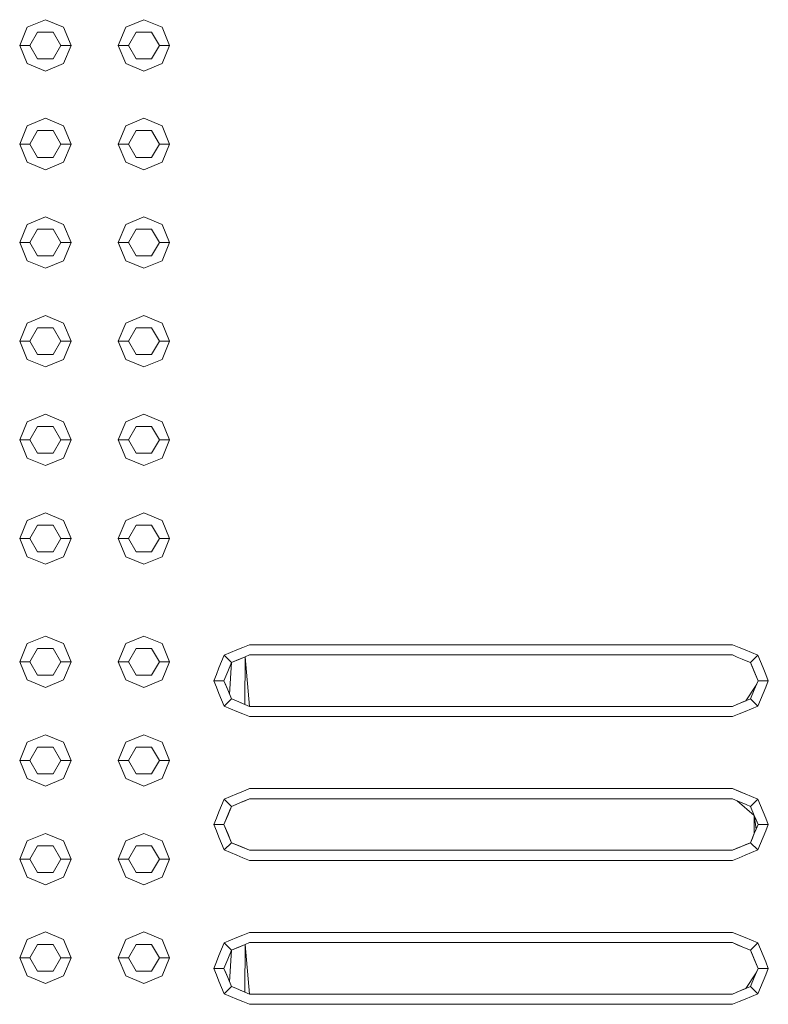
# Model space of a CAD drawing. Header units: millimetres. Extents: x 321 to 585, y -277 to 9.
# Tile 795 of 1056: x 344.757 to 345.486, y -18.806 to -17.848. Entities that reach past the tile are written whole.
import ezdxf

# ---------------------------------------------------------------- set-up
doc = ezdxf.new("R2010")
doc.units = ezdxf.units.MM
doc.header["$MEASUREMENT"] = 0
doc.layers.add('IFC-Elemento construtivo genérico-Contorno', color=253, linetype='Continuous', lineweight=5)

msp = doc.modelspace()

# ---------------------------------------------------------------- linework, layer by layer
at = {"layer": 'IFC-Elemento construtivo genérico-Contorno', "lineweight": 5}
for p, q in [((344.76407, -17.85509), (344.78175, -17.84777)), ((344.76407, -17.85509), (344.78175, -17.84777)), ((344.78175, -17.84777), (344.79943, -17.85509)), ((344.78175, -17.84777), (344.79943, -17.85509)), ((344.86007, -17.85509), (344.87775, -17.84777)), ((344.86007, -17.85509), (344.87775, -17.84777)), ((344.87775, -17.84777), (344.89543, -17.85509)), ((344.87775, -17.84777), (344.89543, -17.85509)), ((344.75675, -17.87277), (344.76407, -17.85509)), ((344.75675, -17.87277), (344.76407, -17.85509)), ((344.76675, -17.87277), (344.77425, -17.85978)), ((344.76675, -17.87277), (344.77425, -17.85978)), ((344.77425, -17.85978), (344.78925, -17.85978)), ((344.77425, -17.85978), (344.78925, -17.85978)), ((344.78925, -17.85978), (344.79675, -17.87277)), ((344.78925, -17.85978), (344.79675, -17.87277)), ((344.79943, -17.85509), (344.80675, -17.87277)), ((344.79943, -17.85509), (344.80675, -17.87277)), ((344.85275, -17.87277), (344.86007, -17.85509)), ((344.85275, -17.87277), (344.86007, -17.85509)), ((344.86275, -17.87277), (344.87025, -17.85978)), ((344.86275, -17.87277), (344.87025, -17.85978)), ((344.87025, -17.85978), (344.88525, -17.85978)), ((344.87025, -17.85978), (344.88525, -17.85978)), ((344.88525, -17.85978), (344.89275, -17.87277)), ((344.88525, -17.85978), (344.89275, -17.87277)), ((344.89543, -17.85509), (344.90275, -17.87277)), ((344.89543, -17.85509), (344.90275, -17.87277)), ((344.75675, -17.87277), (344.76675, -17.87277)), ((344.75675, -17.87277), (344.76407, -17.89044)), ((344.75675, -17.87277), (344.76675, -17.87277)), ((344.75675, -17.87277), (344.76407, -17.89044)), ((344.76675, -17.87277), (344.77425, -17.88575)), ((344.76675, -17.87277), (344.77425, -17.88575)), ((344.78925, -17.88575), (344.79675, -17.87277)), ((344.78925, -17.88575), (344.79675, -17.87277)), ((344.79675, -17.87277), (344.80675, -17.87277)), ((344.79675, -17.87277), (344.80675, -17.87277)), ((344.79943, -17.89044), (344.80675, -17.87277)), ((344.79943, -17.89044), (344.80675, -17.87277)), ((344.85275, -17.87277), (344.86275, -17.87277)), ((344.85275, -17.87277), (344.86007, -17.89044)), ((344.85275, -17.87277), (344.86275, -17.87277)), ((344.85275, -17.87277), (344.86007, -17.89044)), ((344.86275, -17.87277), (344.87025, -17.88575)), ((344.86275, -17.87277), (344.87025, -17.88575)), ((344.88525, -17.88575), (344.89275, -17.87277)), ((344.88525, -17.88575), (344.89275, -17.87277)), ((344.89275, -17.87277), (344.90275, -17.87277)), ((344.89275, -17.87277), (344.90275, -17.87277)), ((344.89543, -17.89044), (344.90275, -17.87277)), ((344.89543, -17.89044), (344.90275, -17.87277)), ((344.76407, -17.89044), (344.78175, -17.89777)), ((344.76407, -17.89044), (344.78175, -17.89777)), ((344.77425, -17.88575), (344.78925, -17.88575)), ((344.77425, -17.88575), (344.78925, -17.88575)), ((344.78175, -17.89777), (344.79943, -17.89044)), ((344.78175, -17.89777), (344.79943, -17.89044)), ((344.86007, -17.89044), (344.87775, -17.89777)), ((344.86007, -17.89044), (344.87775, -17.89777)), ((344.87025, -17.88575), (344.88525, -17.88575)), ((344.87025, -17.88575), (344.88525, -17.88575)), ((344.87775, -17.89777), (344.89543, -17.89044)), ((344.87775, -17.89777), (344.89543, -17.89044)), ((344.76407, -17.95109), (344.78175, -17.94377)), ((344.76407, -17.95109), (344.78175, -17.94377)), ((344.78175, -17.94377), (344.79943, -17.95109)), ((344.78175, -17.94377), (344.79943, -17.95109)), ((344.86007, -17.95109), (344.87775, -17.94377)), ((344.86007, -17.95109), (344.87775, -17.94377)), ((344.87775, -17.94377), (344.89543, -17.95109)), ((344.87775, -17.94377), (344.89543, -17.95109)), ((344.75675, -17.96877), (344.76407, -17.95109)), ((344.75675, -17.96877), (344.76407, -17.95109)), ((344.76675, -17.96877), (344.77425, -17.95577)), ((344.76675, -17.96877), (344.77425, -17.95577)), ((344.77425, -17.95577), (344.78925, -17.95577)), ((344.77425, -17.95577), (344.78925, -17.95577)), ((344.78925, -17.95577), (344.79675, -17.96877)), ((344.78925, -17.95577), (344.79675, -17.96877)), ((344.79943, -17.95109), (344.80675, -17.96877)), ((344.79943, -17.95109), (344.80675, -17.96877)), ((344.85275, -17.96877), (344.86007, -17.95109)), ((344.85275, -17.96877), (344.86007, -17.95109)), ((344.86275, -17.96877), (344.87025, -17.95577)), ((344.86275, -17.96877), (344.87025, -17.95577)), ((344.87025, -17.95577), (344.88525, -17.95577)), ((344.87025, -17.95577), (344.88525, -17.95577)), ((344.88525, -17.95577), (344.89275, -17.96877)), ((344.88525, -17.95577), (344.89275, -17.96877)), ((344.89543, -17.95109), (344.90275, -17.96877)), ((344.89543, -17.95109), (344.90275, -17.96877)), ((344.75675, -17.96877), (344.76675, -17.96877)), ((344.75675, -17.96877), (344.76407, -17.98645)), ((344.75675, -17.96877), (344.76675, -17.96877)), ((344.75675, -17.96877), (344.76407, -17.98645)), ((344.76675, -17.96877), (344.77425, -17.98176)), ((344.76675, -17.96877), (344.77425, -17.98176)), ((344.78925, -17.98176), (344.79675, -17.96877)), ((344.78925, -17.98176), (344.79675, -17.96877)), ((344.79675, -17.96877), (344.80675, -17.96877)), ((344.79675, -17.96877), (344.80675, -17.96877)), ((344.79943, -17.98645), (344.80675, -17.96877)), ((344.79943, -17.98645), (344.80675, -17.96877)), ((344.85275, -17.96877), (344.86275, -17.96877)), ((344.85275, -17.96877), (344.86007, -17.98645)), ((344.85275, -17.96877), (344.86275, -17.96877)), ((344.85275, -17.96877), (344.86007, -17.98645)), ((344.86275, -17.96877), (344.87025, -17.98176)), ((344.86275, -17.96877), (344.87025, -17.98176)), ((344.88525, -17.98176), (344.89275, -17.96877)), ((344.88525, -17.98176), (344.89275, -17.96877)), ((344.89275, -17.96877), (344.90275, -17.96877)), ((344.89275, -17.96877), (344.90275, -17.96877)), ((344.89543, -17.98645), (344.90275, -17.96877)), ((344.89543, -17.98645), (344.90275, -17.96877)), ((344.76407, -17.98645), (344.78175, -17.99377)), ((344.76407, -17.98645), (344.78175, -17.99377)), ((344.77425, -17.98176), (344.78925, -17.98176)), ((344.77425, -17.98176), (344.78925, -17.98176)), ((344.78175, -17.99377), (344.79943, -17.98645)), ((344.78175, -17.99377), (344.79943, -17.98645)), ((344.86007, -17.98645), (344.87775, -17.99377)), ((344.86007, -17.98645), (344.87775, -17.99377)), ((344.87025, -17.98176), (344.88525, -17.98176)), ((344.87025, -17.98176), (344.88525, -17.98176)), ((344.87775, -17.99377), (344.89543, -17.98645)), ((344.87775, -17.99377), (344.89543, -17.98645)), ((344.76407, -18.04709), (344.78175, -18.03977)), ((344.76407, -18.04709), (344.78175, -18.03977)), ((344.78175, -18.03977), (344.79943, -18.04709)), ((344.78175, -18.03977), (344.79943, -18.04709)), ((344.86007, -18.04709), (344.87775, -18.03977)), ((344.86007, -18.04709), (344.87775, -18.03977)), ((344.87775, -18.03977), (344.89543, -18.04709)), ((344.87775, -18.03977), (344.89543, -18.04709)), ((344.75675, -18.06477), (344.76407, -18.04709)), ((344.75675, -18.06477), (344.76407, -18.04709)), ((344.76675, -18.06477), (344.77425, -18.05178)), ((344.76675, -18.06477), (344.77425, -18.05178)), ((344.77425, -18.05178), (344.78925, -18.05178)), ((344.77425, -18.05178), (344.78925, -18.05178)), ((344.78925, -18.05178), (344.79675, -18.06477)), ((344.78925, -18.05178), (344.79675, -18.06477)), ((344.79943, -18.04709), (344.80675, -18.06477)), ((344.79943, -18.04709), (344.80675, -18.06477)), ((344.85275, -18.06477), (344.86007, -18.04709)), ((344.85275, -18.06477), (344.86007, -18.04709)), ((344.86275, -18.06477), (344.87025, -18.05178)), ((344.86275, -18.06477), (344.87025, -18.05178)), ((344.87025, -18.05178), (344.88525, -18.05178)), ((344.87025, -18.05178), (344.88525, -18.05178)), ((344.88525, -18.05178), (344.89275, -18.06477)), ((344.88525, -18.05178), (344.89275, -18.06477)), ((344.89543, -18.04709), (344.90275, -18.06477)), ((344.89543, -18.04709), (344.90275, -18.06477)), ((344.75675, -18.06477), (344.76675, -18.06477)), ((344.75675, -18.06477), (344.76407, -18.08244)), ((344.75675, -18.06477), (344.76675, -18.06477)), ((344.75675, -18.06477), (344.76407, -18.08244)), ((344.76675, -18.06477), (344.77425, -18.07776)), ((344.76675, -18.06477), (344.77425, -18.07776)), ((344.78925, -18.07776), (344.79675, -18.06477)), ((344.78925, -18.07776), (344.79675, -18.06477)), ((344.79675, -18.06477), (344.80675, -18.06477)), ((344.79675, -18.06477), (344.80675, -18.06477)), ((344.79943, -18.08244), (344.80675, -18.06477)), ((344.79943, -18.08244), (344.80675, -18.06477)), ((344.85275, -18.06477), (344.86275, -18.06477)), ((344.85275, -18.06477), (344.86007, -18.08244)), ((344.85275, -18.06477), (344.86275, -18.06477)), ((344.85275, -18.06477), (344.86007, -18.08244)), ((344.86275, -18.06477), (344.87025, -18.07776)), ((344.86275, -18.06477), (344.87025, -18.07776)), ((344.88525, -18.07776), (344.89275, -18.06477)), ((344.88525, -18.07776), (344.89275, -18.06477)), ((344.89275, -18.06477), (344.90275, -18.06477)), ((344.89275, -18.06477), (344.90275, -18.06477)), ((344.89543, -18.08244), (344.90275, -18.06477)), ((344.89543, -18.08244), (344.90275, -18.06477)), ((344.76407, -18.08244), (344.78175, -18.08977)), ((344.76407, -18.08244), (344.78175, -18.08977)), ((344.77425, -18.07776), (344.78925, -18.07776)), ((344.77425, -18.07776), (344.78925, -18.07776)), ((344.78175, -18.08977), (344.79943, -18.08244)), ((344.78175, -18.08977), (344.79943, -18.08244)), ((344.86007, -18.08244), (344.87775, -18.08977)), ((344.86007, -18.08244), (344.87775, -18.08977)), ((344.87025, -18.07776), (344.88525, -18.07776)), ((344.87025, -18.07776), (344.88525, -18.07776)), ((344.87775, -18.08977), (344.89543, -18.08244)), ((344.87775, -18.08977), (344.89543, -18.08244)), ((344.76407, -18.14309), (344.78175, -18.13576)), ((344.76407, -18.14309), (344.78175, -18.13576)), ((344.78175, -18.13576), (344.79943, -18.14309)), ((344.78175, -18.13576), (344.79943, -18.14309)), ((344.86007, -18.14309), (344.87775, -18.13576)), ((344.86007, -18.14309), (344.87775, -18.13576)), ((344.87775, -18.13576), (344.89543, -18.14309)), ((344.87775, -18.13576), (344.89543, -18.14309)), ((344.75675, -18.16076), (344.76407, -18.14309)), ((344.75675, -18.16076), (344.76407, -18.14309)), ((344.76675, -18.16076), (344.77425, -18.14778)), ((344.76675, -18.16076), (344.77425, -18.14778)), ((344.77425, -18.14778), (344.78925, -18.14778)), ((344.77425, -18.14778), (344.78925, -18.14778)), ((344.78925, -18.14778), (344.79675, -18.16076)), ((344.78925, -18.14778), (344.79675, -18.16076)), ((344.79943, -18.14309), (344.80675, -18.16076)), ((344.79943, -18.14309), (344.80675, -18.16076)), ((344.85275, -18.16076), (344.86007, -18.14309)), ((344.85275, -18.16076), (344.86007, -18.14309)), ((344.86275, -18.16076), (344.87025, -18.14778)), ((344.86275, -18.16076), (344.87025, -18.14778)), ((344.87025, -18.14778), (344.88525, -18.14778)), ((344.87025, -18.14778), (344.88525, -18.14778)), ((344.88525, -18.14778), (344.89275, -18.16076)), ((344.88525, -18.14778), (344.89275, -18.16076)), ((344.89543, -18.14309), (344.90275, -18.16076)), ((344.89543, -18.14309), (344.90275, -18.16076)), ((344.75675, -18.16076), (344.76675, -18.16076)), ((344.75675, -18.16076), (344.76407, -18.17845)), ((344.75675, -18.16076), (344.76675, -18.16076)), ((344.75675, -18.16076), (344.76407, -18.17845)), ((344.76675, -18.16076), (344.77425, -18.17376)), ((344.76675, -18.16076), (344.77425, -18.17376)), ((344.78925, -18.17376), (344.79675, -18.16076)), ((344.78925, -18.17376), (344.79675, -18.16076)), ((344.79675, -18.16076), (344.80675, -18.16076)), ((344.79675, -18.16076), (344.80675, -18.16076)), ((344.79943, -18.17845), (344.80675, -18.16076)), ((344.79943, -18.17845), (344.80675, -18.16076)), ((344.85275, -18.16076), (344.86275, -18.16076)), ((344.85275, -18.16076), (344.86007, -18.17845)), ((344.85275, -18.16076), (344.86275, -18.16076)), ((344.85275, -18.16076), (344.86007, -18.17845)), ((344.86275, -18.16076), (344.87025, -18.17376)), ((344.86275, -18.16076), (344.87025, -18.17376)), ((344.88525, -18.17376), (344.89275, -18.16076)), ((344.88525, -18.17376), (344.89275, -18.16076)), ((344.89275, -18.16076), (344.90275, -18.16076)), ((344.89275, -18.16076), (344.90275, -18.16076)), ((344.89543, -18.17845), (344.90275, -18.16076)), ((344.89543, -18.17845), (344.90275, -18.16076)), ((344.76407, -18.17845), (344.78175, -18.18576)), ((344.76407, -18.17845), (344.78175, -18.18576)), ((344.77425, -18.17376), (344.78925, -18.17376)), ((344.77425, -18.17376), (344.78925, -18.17376)), ((344.78175, -18.18576), (344.79943, -18.17845)), ((344.78175, -18.18576), (344.79943, -18.17845)), ((344.86007, -18.17845), (344.87775, -18.18576)), ((344.86007, -18.17845), (344.87775, -18.18576)), ((344.87025, -18.17376), (344.88525, -18.17376)), ((344.87025, -18.17376), (344.88525, -18.17376)), ((344.87775, -18.18576), (344.89543, -18.17845)), ((344.87775, -18.18576), (344.89543, -18.17845)), ((344.76407, -18.23909), (344.78175, -18.23177)), ((344.76407, -18.23909), (344.78175, -18.23177)), ((344.78175, -18.23177), (344.79943, -18.23909)), ((344.78175, -18.23177), (344.79943, -18.23909)), ((344.86007, -18.23909), (344.87775, -18.23177)), ((344.86007, -18.23909), (344.87775, -18.23177)), ((344.87775, -18.23177), (344.89543, -18.23909)), ((344.87775, -18.23177), (344.89543, -18.23909)), ((344.75675, -18.25677), (344.76407, -18.23909)), ((344.75675, -18.25677), (344.76407, -18.23909)), ((344.76675, -18.25677), (344.77425, -18.24378)), ((344.76675, -18.25677), (344.77425, -18.24378)), ((344.77425, -18.24378), (344.78925, -18.24378)), ((344.77425, -18.24378), (344.78925, -18.24378)), ((344.78925, -18.24378), (344.79675, -18.25677)), ((344.78925, -18.24378), (344.79675, -18.25677)), ((344.79943, -18.23909), (344.80675, -18.25677)), ((344.79943, -18.23909), (344.80675, -18.25677)), ((344.85275, -18.25677), (344.86007, -18.23909)), ((344.85275, -18.25677), (344.86007, -18.23909)), ((344.86275, -18.25677), (344.87025, -18.24378)), ((344.86275, -18.25677), (344.87025, -18.24378)), ((344.87025, -18.24378), (344.88525, -18.24378)), ((344.87025, -18.24378), (344.88525, -18.24378)), ((344.88525, -18.24378), (344.89275, -18.25677)), ((344.88525, -18.24378), (344.89275, -18.25677)), ((344.89543, -18.23909), (344.90275, -18.25677)), ((344.89543, -18.23909), (344.90275, -18.25677)), ((344.75675, -18.25677), (344.76675, -18.25677)), ((344.75675, -18.25677), (344.76407, -18.27445)), ((344.75675, -18.25677), (344.76675, -18.25677)), ((344.75675, -18.25677), (344.76407, -18.27445)), ((344.76675, -18.25677), (344.77425, -18.26976)), ((344.76675, -18.25677), (344.77425, -18.26976)), ((344.78925, -18.26976), (344.79675, -18.25677)), ((344.78925, -18.26976), (344.79675, -18.25677)), ((344.79675, -18.25677), (344.80675, -18.25677)), ((344.79675, -18.25677), (344.80675, -18.25677)), ((344.79943, -18.27445), (344.80675, -18.25677)), ((344.79943, -18.27445), (344.80675, -18.25677)), ((344.85275, -18.25677), (344.86275, -18.25677)), ((344.85275, -18.25677), (344.86007, -18.27445)), ((344.85275, -18.25677), (344.86275, -18.25677)), ((344.85275, -18.25677), (344.86007, -18.27445)), ((344.86275, -18.25677), (344.87025, -18.26976)), ((344.86275, -18.25677), (344.87025, -18.26976)), ((344.88525, -18.26976), (344.89275, -18.25677)), ((344.88525, -18.26976), (344.89275, -18.25677)), ((344.89275, -18.25677), (344.90275, -18.25677)), ((344.89275, -18.25677), (344.90275, -18.25677)), ((344.89543, -18.27445), (344.90275, -18.25677)), ((344.89543, -18.27445), (344.90275, -18.25677)), ((344.76407, -18.27445), (344.78175, -18.28177)), ((344.76407, -18.27445), (344.78175, -18.28177)), ((344.77425, -18.26976), (344.78925, -18.26976)), ((344.77425, -18.26976), (344.78925, -18.26976)), ((344.78175, -18.28177), (344.79943, -18.27445)), ((344.78175, -18.28177), (344.79943, -18.27445)), ((344.86007, -18.27445), (344.87775, -18.28177)), ((344.86007, -18.27445), (344.87775, -18.28177)), ((344.87025, -18.26976), (344.88525, -18.26976)), ((344.87025, -18.26976), (344.88525, -18.26976)), ((344.87775, -18.28177), (344.89543, -18.27445)), ((344.87775, -18.28177), (344.89543, -18.27445)), ((344.76407, -18.33509), (344.78175, -18.32777)), ((344.76407, -18.33509), (344.78175, -18.32777)), ((344.78175, -18.32777), (344.79943, -18.33509)), ((344.78175, -18.32777), (344.79943, -18.33509)), ((344.86007, -18.33509), (344.87775, -18.32777)), ((344.86007, -18.33509), (344.87775, -18.32777)), ((344.87775, -18.32777), (344.89543, -18.33509)), ((344.87775, -18.32777), (344.89543, -18.33509)), ((344.75675, -18.35277), (344.76407, -18.33509)), ((344.75675, -18.35277), (344.76407, -18.33509)), ((344.76675, -18.35277), (344.77425, -18.33978)), ((344.76675, -18.35277), (344.77425, -18.33978)), ((344.77425, -18.33978), (344.78925, -18.33978)), ((344.77425, -18.33978), (344.78925, -18.33978)), ((344.78925, -18.33978), (344.79675, -18.35277)), ((344.78925, -18.33978), (344.79675, -18.35277)), ((344.79943, -18.33509), (344.80675, -18.35277)), ((344.79943, -18.33509), (344.80675, -18.35277)), ((344.85275, -18.35277), (344.86007, -18.33509)), ((344.85275, -18.35277), (344.86007, -18.33509)), ((344.86275, -18.35277), (344.87025, -18.33978)), ((344.86275, -18.35277), (344.87025, -18.33978)), ((344.87025, -18.33978), (344.88525, -18.33978)), ((344.87025, -18.33978), (344.88525, -18.33978)), ((344.88525, -18.33978), (344.89275, -18.35277)), ((344.88525, -18.33978), (344.89275, -18.35277)), ((344.89543, -18.33509), (344.90275, -18.35277)), ((344.89543, -18.33509), (344.90275, -18.35277)), ((344.75675, -18.35277), (344.76675, -18.35277)), ((344.75675, -18.35277), (344.76407, -18.37044)), ((344.75675, -18.35277), (344.76675, -18.35277)), ((344.75675, -18.35277), (344.76407, -18.37044)), ((344.76675, -18.35277), (344.77425, -18.36575)), ((344.76675, -18.35277), (344.77425, -18.36575)), ((344.78925, -18.36575), (344.79675, -18.35277)), ((344.78925, -18.36575), (344.79675, -18.35277)), ((344.79675, -18.35277), (344.80675, -18.35277)), ((344.79675, -18.35277), (344.80675, -18.35277)), ((344.79943, -18.37044), (344.80675, -18.35277)), ((344.79943, -18.37044), (344.80675, -18.35277)), ((344.85275, -18.35277), (344.86275, -18.35277)), ((344.85275, -18.35277), (344.86007, -18.37044)), ((344.85275, -18.35277), (344.86275, -18.35277)), ((344.85275, -18.35277), (344.86007, -18.37044)), ((344.86275, -18.35277), (344.87025, -18.36575)), ((344.86275, -18.35277), (344.87025, -18.36575)), ((344.88525, -18.36575), (344.89275, -18.35277)), ((344.88525, -18.36575), (344.89275, -18.35277)), ((344.89275, -18.35277), (344.90275, -18.35277)), ((344.89275, -18.35277), (344.90275, -18.35277)), ((344.89543, -18.37044), (344.90275, -18.35277)), ((344.89543, -18.37044), (344.90275, -18.35277)), ((344.76407, -18.37044), (344.78175, -18.37777)), ((344.76407, -18.37044), (344.78175, -18.37777)), ((344.77425, -18.36575), (344.78925, -18.36575)), ((344.77425, -18.36575), (344.78925, -18.36575)), ((344.78175, -18.37777), (344.79943, -18.37044)), ((344.78175, -18.37777), (344.79943, -18.37044)), ((344.86007, -18.37044), (344.87775, -18.37777)), ((344.86007, -18.37044), (344.87775, -18.37777)), ((344.87025, -18.36575), (344.88525, -18.36575)), ((344.87025, -18.36575), (344.88525, -18.36575)), ((344.87775, -18.37777), (344.89543, -18.37044)), ((344.87775, -18.37777), (344.89543, -18.37044)), ((344.76407, -18.45509), (344.78175, -18.44777)), ((344.76407, -18.45509), (344.78175, -18.44777)), ((344.78175, -18.44777), (344.79943, -18.45509)), ((344.78175, -18.44777), (344.79943, -18.45509)), ((344.86007, -18.45509), (344.87775, -18.44777)), ((344.86007, -18.45509), (344.87775, -18.44777)), ((344.87775, -18.44777), (344.89543, -18.45509)), ((344.87775, -18.44777), (344.89543, -18.45509)), ((344.75675, -18.47277), (344.76407, -18.45509)), ((344.75675, -18.47277), (344.76407, -18.45509)), ((344.79943, -18.45509), (344.80675, -18.47277)), ((344.79943, -18.45509), (344.80675, -18.47277)), ((344.85275, -18.47277), (344.86007, -18.45509)), ((344.85275, -18.47277), (344.86007, -18.45509)), ((344.89543, -18.45509), (344.90275, -18.47277)), ((344.89543, -18.45509), (344.90275, -18.47277)), ((344.97409, -18.45888), (344.98066, -18.45615)), ((344.98066, -18.45615), (345.45066, -18.45615)), ((345.45066, -18.45615), (345.45723, -18.45888)), ((344.76675, -18.47277), (344.77425, -18.45978)), ((344.76675, -18.47277), (344.77425, -18.45978)), ((344.77425, -18.45978), (344.78925, -18.45978)), ((344.77425, -18.45978), (344.78925, -18.45978)), ((344.78925, -18.45978), (344.79675, -18.47277)), ((344.78925, -18.45978), (344.79675, -18.47277)), ((344.86275, -18.47277), (344.87025, -18.45978)), ((344.86275, -18.47277), (344.87025, -18.45978)), ((344.87025, -18.45978), (344.88525, -18.45978)), ((344.87025, -18.45978), (344.88525, -18.45978)), ((344.88525, -18.45978), (344.89275, -18.47277)), ((344.88525, -18.45978), (344.89275, -18.47277)), ((344.95335, -18.4726), (344.95591, -18.46641)), ((344.95591, -18.46641), (344.9621, -18.46385)), ((344.95591, -18.46641), (344.96298, -18.47348)), ((344.9621, -18.46385), (344.96829, -18.46128)), ((344.9674, -18.47165), (344.97624, -18.46799)), ((344.96829, -18.46128), (344.97409, -18.45888)), ((344.97182, -18.46982), (344.97624, -18.46799)), ((344.97596, -18.51421), (344.97624, -18.46799)), ((344.97624, -18.46799), (344.98066, -18.46615)), ((344.97624, -18.46799), (344.98066, -18.51615)), ((344.98066, -18.46615), (345.45066, -18.46615)), ((345.45066, -18.46615), (345.45536, -18.46811)), ((345.45536, -18.46811), (345.46834, -18.47348)), ((345.45536, -18.46811), (345.46005, -18.47005)), ((345.45723, -18.45888), (345.46303, -18.46128)), ((345.46303, -18.46128), (345.46922, -18.46385)), ((345.46834, -18.47348), (345.47541, -18.46641)), ((345.46922, -18.46385), (345.47541, -18.46641)), ((345.47541, -18.46641), (345.47797, -18.4726)), ((344.75675, -18.47277), (344.76675, -18.47277)), ((344.75675, -18.47277), (344.76407, -18.49044)), ((344.75675, -18.47277), (344.76675, -18.47277)), ((344.75675, -18.47277), (344.76407, -18.49044)), ((344.76675, -18.47277), (344.77425, -18.48575)), ((344.76675, -18.47277), (344.77425, -18.48575)), ((344.78925, -18.48575), (344.79675, -18.47277)), ((344.78925, -18.48575), (344.79675, -18.47277)), ((344.79675, -18.47277), (344.80675, -18.47277)), ((344.79675, -18.47277), (344.80675, -18.47277)), ((344.79943, -18.49044), (344.80675, -18.47277)), ((344.79943, -18.49044), (344.80675, -18.47277)), ((344.85275, -18.47277), (344.86275, -18.47277)), ((344.85275, -18.47277), (344.86007, -18.49044)), ((344.85275, -18.47277), (344.86275, -18.47277)), ((344.85275, -18.47277), (344.86007, -18.49044)), ((344.86275, -18.47277), (344.87025, -18.48575)), ((344.86275, -18.47277), (344.87025, -18.48575)), ((344.88525, -18.48575), (344.89275, -18.47277)), ((344.88525, -18.48575), (344.89275, -18.47277)), ((344.89275, -18.47277), (344.90275, -18.47277)), ((344.89275, -18.47277), (344.90275, -18.47277)), ((344.89543, -18.49044), (344.90275, -18.47277)), ((344.89543, -18.49044), (344.90275, -18.47277)), ((344.95079, -18.47878), (344.95335, -18.4726)), ((344.95932, -18.48232), (344.96298, -18.47348)), ((344.96115, -18.50442), (344.96298, -18.47348)), ((344.96298, -18.47348), (344.97182, -18.46982)), ((344.96298, -18.47348), (344.9674, -18.47165)), ((345.46005, -18.47005), (345.46419, -18.47176)), ((345.46005, -18.47005), (345.46834, -18.47348)), ((345.46419, -18.47176), (345.46834, -18.47348)), ((345.46834, -18.47348), (345.472, -18.48232)), ((345.46834, -18.47348), (345.47017, -18.4779)), ((345.46834, -18.47348), (345.47566, -18.49115)), ((345.47797, -18.4726), (345.48053, -18.47878)), ((344.77425, -18.48575), (344.78925, -18.48575)), ((344.77425, -18.48575), (344.78925, -18.48575)), ((344.87025, -18.48575), (344.88525, -18.48575)), ((344.87025, -18.48575), (344.88525, -18.48575)), ((344.94566, -18.49115), (344.94822, -18.48497)), ((344.94822, -18.48497), (344.95079, -18.47878)), ((344.95566, -18.49115), (344.95932, -18.48232)), ((345.47017, -18.4779), (345.472, -18.48232)), ((345.472, -18.48232), (345.47383, -18.48674)), ((345.472, -18.48232), (345.47566, -18.49115)), ((345.47383, -18.48674), (345.47566, -18.49115)), ((345.48053, -18.47878), (345.48309, -18.48497)), ((345.48309, -18.48497), (345.48566, -18.49115)), ((344.76407, -18.49044), (344.78175, -18.49777)), ((344.76407, -18.49044), (344.78175, -18.49777)), ((344.78175, -18.49777), (344.79943, -18.49044)), ((344.78175, -18.49777), (344.79943, -18.49044)), ((344.86007, -18.49044), (344.87775, -18.49777)), ((344.86007, -18.49044), (344.87775, -18.49777)), ((344.87775, -18.49777), (344.89543, -18.49044)), ((344.87775, -18.49777), (344.89543, -18.49044)), ((344.94566, -18.49115), (344.95566, -18.49115)), ((344.94566, -18.49115), (344.94822, -18.49735)), ((344.95566, -18.49115), (344.95749, -18.49558)), ((344.95566, -18.49115), (344.95932, -18.49999)), ((344.95749, -18.49558), (344.95932, -18.49999)), ((345.46392, -18.51067), (345.47383, -18.49558)), ((345.472, -18.49999), (345.47566, -18.49115)), ((345.472, -18.49999), (345.47383, -18.49558)), ((345.47383, -18.49558), (345.47566, -18.49115)), ((345.47566, -18.49115), (345.48566, -18.49115)), ((345.48309, -18.49735), (345.48566, -18.49115)), ((344.94822, -18.49735), (344.95079, -18.50354)), ((344.95079, -18.50354), (344.95335, -18.50972)), ((344.95932, -18.49999), (344.96298, -18.50884)), ((345.46834, -18.50884), (345.472, -18.49999)), ((345.47797, -18.50972), (345.48053, -18.50354)), ((345.48053, -18.50354), (345.48309, -18.49735)), ((344.95335, -18.50972), (344.95591, -18.51591)), ((344.95591, -18.51591), (344.96298, -18.50884)), ((344.95591, -18.51591), (344.9621, -18.51847)), ((344.96298, -18.50884), (344.96712, -18.51055)), ((344.96712, -18.51055), (344.97596, -18.51421)), ((344.96712, -18.51055), (344.97127, -18.51227)), ((344.97127, -18.51227), (344.97596, -18.51421)), ((344.97596, -18.51421), (344.98066, -18.51615)), ((345.45066, -18.51615), (345.4595, -18.51249)), ((345.45066, -18.51615), (345.45508, -18.51433)), ((345.45508, -18.51433), (345.46392, -18.51067)), ((345.4595, -18.51249), (345.46834, -18.50884)), ((345.4595, -18.51249), (345.46392, -18.51067)), ((345.46834, -18.50884), (345.47541, -18.51591)), ((345.46922, -18.51847), (345.47541, -18.51591)), ((345.47541, -18.51591), (345.47797, -18.50972)), ((344.9621, -18.51847), (344.96829, -18.52104)), ((344.96829, -18.52104), (344.97409, -18.52344)), ((344.97409, -18.52344), (344.98066, -18.52615)), ((344.98066, -18.51615), (345.45066, -18.51615)), ((345.45066, -18.52615), (345.45723, -18.52344)), ((345.45723, -18.52344), (345.46303, -18.52104)), ((345.46303, -18.52104), (345.46922, -18.51847)), ((344.98066, -18.52615), (345.45066, -18.52615)), ((344.76407, -18.55109), (344.78175, -18.54377)), ((344.76407, -18.55109), (344.78175, -18.54377)), ((344.78175, -18.54377), (344.79943, -18.55109)), ((344.78175, -18.54377), (344.79943, -18.55109)), ((344.86007, -18.55109), (344.87775, -18.54377)), ((344.86007, -18.55109), (344.87775, -18.54377)), ((344.87775, -18.54377), (344.89543, -18.55109)), ((344.87775, -18.54377), (344.89543, -18.55109)), ((344.75675, -18.56877), (344.76407, -18.55109)), ((344.75675, -18.56877), (344.76407, -18.55109)), ((344.79943, -18.55109), (344.80675, -18.56877)), ((344.79943, -18.55109), (344.80675, -18.56877)), ((344.85275, -18.56877), (344.86007, -18.55109)), ((344.85275, -18.56877), (344.86007, -18.55109)), ((344.89543, -18.55109), (344.90275, -18.56877)), ((344.89543, -18.55109), (344.90275, -18.56877)), ((344.76675, -18.56877), (344.77425, -18.55577)), ((344.76675, -18.56877), (344.77425, -18.55577)), ((344.77425, -18.55577), (344.78925, -18.55577)), ((344.77425, -18.55577), (344.78925, -18.55577)), ((344.78925, -18.55577), (344.79675, -18.56877)), ((344.78925, -18.55577), (344.79675, -18.56877)), ((344.86275, -18.56877), (344.87025, -18.55577)), ((344.86275, -18.56877), (344.87025, -18.55577)), ((344.87025, -18.55577), (344.88525, -18.55577)), ((344.87025, -18.55577), (344.88525, -18.55577)), ((344.88525, -18.55577), (344.89275, -18.56877)), ((344.88525, -18.55577), (344.89275, -18.56877)), ((344.75675, -18.56877), (344.76675, -18.56877)), ((344.75675, -18.56877), (344.76407, -18.58645)), ((344.75675, -18.56877), (344.76675, -18.56877)), ((344.75675, -18.56877), (344.76407, -18.58645)), ((344.76675, -18.56877), (344.77425, -18.58176)), ((344.76675, -18.56877), (344.77425, -18.58176)), ((344.78925, -18.58176), (344.79675, -18.56877)), ((344.78925, -18.58176), (344.79675, -18.56877)), ((344.79675, -18.56877), (344.80675, -18.56877)), ((344.79675, -18.56877), (344.80675, -18.56877)), ((344.79943, -18.58645), (344.80675, -18.56877)), ((344.79943, -18.58645), (344.80675, -18.56877)), ((344.85275, -18.56877), (344.86275, -18.56877)), ((344.85275, -18.56877), (344.86007, -18.58645)), ((344.85275, -18.56877), (344.86275, -18.56877)), ((344.85275, -18.56877), (344.86007, -18.58645)), ((344.86275, -18.56877), (344.87025, -18.58176)), ((344.86275, -18.56877), (344.87025, -18.58176)), ((344.88525, -18.58176), (344.89275, -18.56877)), ((344.88525, -18.58176), (344.89275, -18.56877)), ((344.89275, -18.56877), (344.90275, -18.56877)), ((344.89275, -18.56877), (344.90275, -18.56877)), ((344.89543, -18.58645), (344.90275, -18.56877)), ((344.89543, -18.58645), (344.90275, -18.56877)), ((344.77425, -18.58176), (344.78925, -18.58176)), ((344.77425, -18.58176), (344.78925, -18.58176)), ((344.87025, -18.58176), (344.88525, -18.58176)), ((344.87025, -18.58176), (344.88525, -18.58176)), ((344.76407, -18.58645), (344.78175, -18.59377)), ((344.76407, -18.58645), (344.78175, -18.59377)), ((344.78175, -18.59377), (344.79943, -18.58645)), ((344.78175, -18.59377), (344.79943, -18.58645)), ((344.86007, -18.58645), (344.87775, -18.59377)), ((344.86007, -18.58645), (344.87775, -18.59377)), ((344.87775, -18.59377), (344.89543, -18.58645)), ((344.87775, -18.59377), (344.89543, -18.58645)), ((344.9621, -18.60385), (344.96829, -18.60128)), ((344.96829, -18.60128), (344.97409, -18.59888)), ((344.97409, -18.59888), (344.98066, -18.59615)), ((344.98066, -18.59615), (345.45066, -18.59615)), ((345.45066, -18.59615), (345.45723, -18.59888)), ((345.45066, -18.59615), (345.46303, -18.60128)), ((345.45723, -18.59888), (345.46303, -18.60128)), ((345.46303, -18.60128), (345.46922, -18.60385)), ((344.95335, -18.6126), (344.95591, -18.60641)), ((344.95591, -18.60641), (344.9621, -18.60385)), ((344.95591, -18.60641), (344.96298, -18.61348)), ((344.96298, -18.61348), (344.97182, -18.60982)), ((344.96298, -18.61348), (344.9674, -18.61165)), ((344.9674, -18.61165), (344.97182, -18.60982)), ((344.97182, -18.60982), (344.98066, -18.60615)), ((344.97182, -18.60982), (344.97624, -18.60799)), ((344.97624, -18.60799), (344.98066, -18.60615)), ((344.98066, -18.60615), (345.45066, -18.60615)), ((345.45066, -18.60615), (345.45536, -18.60811)), ((345.45536, -18.60811), (345.46419, -18.61176)), ((345.45536, -18.60811), (345.472, -18.62232)), ((345.46419, -18.61176), (345.46834, -18.61348)), ((345.46834, -18.61348), (345.47541, -18.60641)), ((345.46922, -18.60385), (345.47541, -18.60641)), ((345.47541, -18.60641), (345.47797, -18.6126)), ((344.94822, -18.62497), (344.95079, -18.61878)), ((344.95079, -18.61878), (344.95335, -18.6126)), ((344.95749, -18.62674), (344.96115, -18.6179)), ((344.95932, -18.62232), (344.96298, -18.61348)), ((344.96115, -18.6179), (344.96298, -18.61348)), ((345.46834, -18.61348), (345.472, -18.62232)), ((345.47797, -18.6126), (345.48053, -18.61878)), ((345.48053, -18.61878), (345.48309, -18.62497)), ((344.94566, -18.63115), (344.94822, -18.62497)), ((344.95566, -18.63115), (344.95932, -18.62232)), ((344.95566, -18.63115), (344.95749, -18.62674)), ((345.472, -18.62232), (345.47566, -18.63115)), ((345.472, -18.62232), (345.47383, -18.63558)), ((345.472, -18.63999), (345.472, -18.62232)), ((345.472, -18.62232), (345.47383, -18.62674)), ((345.47383, -18.62674), (345.47566, -18.63115)), ((345.48309, -18.62497), (345.48566, -18.63115)), ((344.76407, -18.64709), (344.78175, -18.63977)), ((344.76407, -18.64709), (344.78175, -18.63977)), ((344.78175, -18.63977), (344.79943, -18.64709)), ((344.78175, -18.63977), (344.79943, -18.64709)), ((344.86007, -18.64709), (344.87775, -18.63977)), ((344.86007, -18.64709), (344.87775, -18.63977)), ((344.87775, -18.63977), (344.89543, -18.64709)), ((344.87775, -18.63977), (344.89543, -18.64709)), ((344.94566, -18.63115), (344.95566, -18.63115)), ((344.94566, -18.63115), (344.94822, -18.63735)), ((344.94822, -18.63735), (344.95079, -18.64354)), ((344.95566, -18.63115), (344.96298, -18.64884)), ((344.95566, -18.63115), (344.95749, -18.63558)), ((344.95566, -18.63115), (344.95932, -18.63999)), ((344.95749, -18.63558), (344.96298, -18.64884)), ((344.95932, -18.63999), (344.96298, -18.64884)), ((345.46834, -18.64884), (345.472, -18.63999)), ((345.47017, -18.64442), (345.472, -18.63999)), ((345.472, -18.63999), (345.47566, -18.63115)), ((345.472, -18.63999), (345.47383, -18.63558)), ((345.47383, -18.63558), (345.47566, -18.63115)), ((345.47566, -18.63115), (345.48566, -18.63115)), ((345.48053, -18.64354), (345.48309, -18.63735)), ((345.48309, -18.63735), (345.48566, -18.63115)), ((344.75675, -18.66477), (344.76407, -18.64709)), ((344.75675, -18.66477), (344.76407, -18.64709)), ((344.79943, -18.64709), (344.80675, -18.66477)), ((344.79943, -18.64709), (344.80675, -18.66477)), ((344.85275, -18.66477), (344.86007, -18.64709)), ((344.85275, -18.66477), (344.86007, -18.64709)), ((344.89543, -18.64709), (344.90275, -18.66477)), ((344.89543, -18.64709), (344.90275, -18.66477)), ((344.95079, -18.64354), (344.95335, -18.64972)), ((344.95335, -18.64972), (344.95591, -18.65591)), ((344.95591, -18.65591), (344.96298, -18.64884)), ((344.96298, -18.64884), (344.96712, -18.65055)), ((344.96298, -18.64884), (344.97127, -18.65227)), ((344.96298, -18.64884), (344.98066, -18.65615)), ((345.45066, -18.65615), (345.46834, -18.64884)), ((345.4595, -18.65249), (345.46834, -18.64884)), ((345.46392, -18.65067), (345.46834, -18.64884)), ((345.46834, -18.64884), (345.47017, -18.64442)), ((345.46834, -18.64884), (345.47541, -18.65591)), ((345.47541, -18.65591), (345.47797, -18.64972)), ((345.47797, -18.64972), (345.48053, -18.64354)), ((344.76675, -18.66477), (344.77425, -18.65178)), ((344.76675, -18.66477), (344.77425, -18.65178)), ((344.77425, -18.65178), (344.78925, -18.65178)), ((344.77425, -18.65178), (344.78925, -18.65178)), ((344.78925, -18.65178), (344.79675, -18.66477)), ((344.78925, -18.65178), (344.79675, -18.66477)), ((344.86275, -18.66477), (344.87025, -18.65178)), ((344.86275, -18.66477), (344.87025, -18.65178)), ((344.87025, -18.65178), (344.88525, -18.65178)), ((344.87025, -18.65178), (344.88525, -18.65178)), ((344.88525, -18.65178), (344.89275, -18.66477)), ((344.88525, -18.65178), (344.89275, -18.66477)), ((344.95591, -18.65591), (344.9621, -18.65847)), ((344.9621, -18.65847), (344.96829, -18.66104)), ((344.96712, -18.65055), (344.97127, -18.65227)), ((344.97127, -18.65227), (344.97596, -18.65421)), ((344.97596, -18.65421), (344.98066, -18.65615)), ((344.98066, -18.65615), (345.45066, -18.65615)), ((345.45066, -18.65615), (345.4595, -18.65249)), ((345.45066, -18.65615), (345.45508, -18.65433)), ((345.45508, -18.65433), (345.4595, -18.65249)), ((345.4595, -18.65249), (345.46392, -18.65067)), ((345.46303, -18.66104), (345.46922, -18.65847)), ((345.46922, -18.65847), (345.47541, -18.65591)), ((344.75675, -18.66477), (344.76675, -18.66477)), ((344.75675, -18.66477), (344.76407, -18.68244)), ((344.75675, -18.66477), (344.76675, -18.66477)), ((344.75675, -18.66477), (344.76407, -18.68244)), ((344.76675, -18.66477), (344.77425, -18.67776)), ((344.76675, -18.66477), (344.77425, -18.67776)), ((344.78925, -18.67776), (344.79675, -18.66477)), ((344.78925, -18.67776), (344.79675, -18.66477)), ((344.79675, -18.66477), (344.80675, -18.66477)), ((344.79675, -18.66477), (344.80675, -18.66477)), ((344.79943, -18.68244), (344.80675, -18.66477)), ((344.79943, -18.68244), (344.80675, -18.66477)), ((344.85275, -18.66477), (344.86275, -18.66477)), ((344.85275, -18.66477), (344.86007, -18.68244)), ((344.85275, -18.66477), (344.86275, -18.66477)), ((344.85275, -18.66477), (344.86007, -18.68244)), ((344.86275, -18.66477), (344.87025, -18.67776)), ((344.86275, -18.66477), (344.87025, -18.67776)), ((344.88525, -18.67776), (344.89275, -18.66477)), ((344.88525, -18.67776), (344.89275, -18.66477)), ((344.89275, -18.66477), (344.90275, -18.66477)), ((344.89275, -18.66477), (344.90275, -18.66477)), ((344.89543, -18.68244), (344.90275, -18.66477)), ((344.89543, -18.68244), (344.90275, -18.66477)), ((344.96829, -18.66104), (344.97409, -18.66344)), ((344.97409, -18.66344), (344.98066, -18.66615)), ((344.98066, -18.66615), (345.45066, -18.66615)), ((345.45066, -18.66615), (345.45723, -18.66344)), ((345.45723, -18.66344), (345.46303, -18.66104)), ((344.77425, -18.67776), (344.78925, -18.67776)), ((344.77425, -18.67776), (344.78925, -18.67776)), ((344.87025, -18.67776), (344.88525, -18.67776)), ((344.87025, -18.67776), (344.88525, -18.67776)), ((344.76407, -18.68244), (344.78175, -18.68977)), ((344.76407, -18.68244), (344.78175, -18.68977)), ((344.78175, -18.68977), (344.79943, -18.68244)), ((344.78175, -18.68977), (344.79943, -18.68244)), ((344.86007, -18.68244), (344.87775, -18.68977)), ((344.86007, -18.68244), (344.87775, -18.68977)), ((344.87775, -18.68977), (344.89543, -18.68244)), ((344.87775, -18.68977), (344.89543, -18.68244)), ((344.76407, -18.74309), (344.78175, -18.73576)), ((344.76407, -18.74309), (344.78175, -18.73576)), ((344.78175, -18.73576), (344.79943, -18.74309)), ((344.78175, -18.73576), (344.79943, -18.74309)), ((344.86007, -18.74309), (344.87775, -18.73576)), ((344.86007, -18.74309), (344.87775, -18.73576)), ((344.87775, -18.73576), (344.89543, -18.74309)), ((344.87775, -18.73576), (344.89543, -18.74309)), ((344.97409, -18.73888), (344.98066, -18.73615)), ((344.98066, -18.73615), (345.45066, -18.73615)), ((345.45066, -18.73615), (345.45723, -18.73888)), ((345.45066, -18.73615), (345.46303, -18.74128)), ((344.75675, -18.76076), (344.76407, -18.74309)), ((344.75675, -18.76076), (344.76407, -18.74309)), ((344.79943, -18.74309), (344.80675, -18.76076)), ((344.79943, -18.74309), (344.80675, -18.76076)), ((344.85275, -18.76076), (344.86007, -18.74309)), ((344.85275, -18.76076), (344.86007, -18.74309)), ((344.89543, -18.74309), (344.90275, -18.76076)), ((344.89543, -18.74309), (344.90275, -18.76076)), ((344.95591, -18.74641), (344.9621, -18.74385)), ((344.9621, -18.74385), (344.96829, -18.74128)), ((344.96829, -18.74128), (344.97409, -18.73888)), ((345.45723, -18.73888), (345.46303, -18.74128)), ((345.46303, -18.74128), (345.46922, -18.74385)), ((345.46922, -18.74385), (345.47541, -18.74641)), ((344.76675, -18.76076), (344.77425, -18.74778)), ((344.76675, -18.76076), (344.77425, -18.74778)), ((344.77425, -18.74778), (344.78925, -18.74778)), ((344.77425, -18.74778), (344.78925, -18.74778)), ((344.78925, -18.74778), (344.79675, -18.76076)), ((344.78925, -18.74778), (344.79675, -18.76076)), ((344.86275, -18.76076), (344.87025, -18.74778)), ((344.86275, -18.76076), (344.87025, -18.74778)), ((344.87025, -18.74778), (344.88525, -18.74778)), ((344.87025, -18.74778), (344.88525, -18.74778)), ((344.88525, -18.74778), (344.89275, -18.76076)), ((344.88525, -18.74778), (344.89275, -18.76076)), ((344.95079, -18.75878), (344.95335, -18.7526)), ((344.95335, -18.7526), (344.95591, -18.74641)), ((344.95591, -18.74641), (344.96298, -18.75348)), ((344.95932, -18.76232), (344.96298, -18.75348)), ((344.96115, -18.78442), (344.96298, -18.75348)), ((344.96298, -18.75348), (344.97182, -18.74982)), ((344.96298, -18.75348), (344.9674, -18.75165)), ((344.9674, -18.75165), (344.97624, -18.74799)), ((344.97182, -18.74982), (344.97624, -18.74799)), ((344.97596, -18.79421), (344.97624, -18.74799)), ((344.97624, -18.74799), (344.98066, -18.74615)), ((344.97624, -18.74799), (344.98066, -18.79615)), ((344.98066, -18.74615), (345.45066, -18.74615)), ((345.45066, -18.74615), (345.46005, -18.75005)), ((345.45066, -18.74615), (345.45536, -18.74811)), ((345.45536, -18.74811), (345.46419, -18.75176)), ((345.45536, -18.74811), (345.46005, -18.75005)), ((345.46005, -18.75005), (345.46834, -18.75348)), ((345.46419, -18.75176), (345.46834, -18.75348)), ((345.46834, -18.75348), (345.47541, -18.74641)), ((345.46834, -18.75348), (345.47566, -18.77115)), ((345.46834, -18.75348), (345.472, -18.76232)), ((345.46834, -18.75348), (345.47017, -18.7579)), ((345.47541, -18.74641), (345.47797, -18.7526)), ((345.47797, -18.7526), (345.48053, -18.75878)), ((344.75675, -18.76076), (344.76675, -18.76076)), ((344.75675, -18.76076), (344.76407, -18.77845)), ((344.75675, -18.76076), (344.76675, -18.76076)), ((344.75675, -18.76076), (344.76407, -18.77845)), ((344.76675, -18.76076), (344.77425, -18.77376)), ((344.76675, -18.76076), (344.77425, -18.77376)), ((344.78925, -18.77376), (344.79675, -18.76076)), ((344.78925, -18.77376), (344.79675, -18.76076)), ((344.79675, -18.76076), (344.80675, -18.76076)), ((344.79675, -18.76076), (344.80675, -18.76076)), ((344.79943, -18.77845), (344.80675, -18.76076)), ((344.79943, -18.77845), (344.80675, -18.76076)), ((344.85275, -18.76076), (344.86275, -18.76076)), ((344.85275, -18.76076), (344.86007, -18.77845)), ((344.85275, -18.76076), (344.86275, -18.76076)), ((344.85275, -18.76076), (344.86007, -18.77845)), ((344.86275, -18.76076), (344.87025, -18.77376)), ((344.86275, -18.76076), (344.87025, -18.77376)), ((344.88525, -18.77376), (344.89275, -18.76076)), ((344.88525, -18.77376), (344.89275, -18.76076)), ((344.89275, -18.76076), (344.90275, -18.76076)), ((344.89275, -18.76076), (344.90275, -18.76076)), ((344.89543, -18.77845), (344.90275, -18.76076)), ((344.89543, -18.77845), (344.90275, -18.76076)), ((344.94566, -18.77115), (344.94822, -18.76497)), ((344.94822, -18.76497), (344.95079, -18.75878)), ((344.95566, -18.77115), (344.95932, -18.76232)), ((345.47017, -18.7579), (345.472, -18.76232)), ((345.472, -18.76232), (345.47566, -18.77115)), ((345.472, -18.76232), (345.47383, -18.76674)), ((345.48053, -18.75878), (345.48309, -18.76497)), ((345.48309, -18.76497), (345.48566, -18.77115)), ((344.77425, -18.77376), (344.78925, -18.77376)), ((344.77425, -18.77376), (344.78925, -18.77376)), ((344.87025, -18.77376), (344.88525, -18.77376)), ((344.87025, -18.77376), (344.88525, -18.77376)), ((344.94566, -18.77115), (344.95566, -18.77115)), ((344.94566, -18.77115), (344.94822, -18.77735)), ((344.95566, -18.77115), (344.95749, -18.77558)), ((344.95566, -18.77115), (344.95932, -18.77999)), ((345.472, -18.77999), (345.47566, -18.77115)), ((345.47383, -18.76674), (345.47566, -18.77115)), ((345.47383, -18.77558), (345.47566, -18.77115)), ((345.47566, -18.77115), (345.48566, -18.77115)), ((345.48309, -18.77735), (345.48566, -18.77115)), ((344.76407, -18.77845), (344.78175, -18.78576)), ((344.76407, -18.77845), (344.78175, -18.78576)), ((344.78175, -18.78576), (344.79943, -18.77845)), ((344.78175, -18.78576), (344.79943, -18.77845)), ((344.86007, -18.77845), (344.87775, -18.78576)), ((344.86007, -18.77845), (344.87775, -18.78576)), ((344.87775, -18.78576), (344.89543, -18.77845)), ((344.87775, -18.78576), (344.89543, -18.77845)), ((344.94822, -18.77735), (344.95079, -18.78354)), ((344.95079, -18.78354), (344.95335, -18.78972)), ((344.95749, -18.77558), (344.95932, -18.77999)), ((344.95932, -18.77999), (344.96298, -18.78884)), ((345.46392, -18.79067), (345.47383, -18.77558)), ((345.46834, -18.78884), (345.472, -18.77999)), ((345.472, -18.77999), (345.47383, -18.77558)), ((345.47797, -18.78972), (345.48053, -18.78354)), ((345.48053, -18.78354), (345.48309, -18.77735)), ((344.95335, -18.78972), (344.95591, -18.79591)), ((344.95591, -18.79591), (344.96298, -18.78884)), ((344.96298, -18.78884), (344.96712, -18.79055)), ((344.96712, -18.79055), (344.97596, -18.79421)), ((344.96712, -18.79055), (344.97127, -18.79227)), ((344.97127, -18.79227), (344.97596, -18.79421)), ((345.45066, -18.79615), (345.4595, -18.79249)), ((345.45508, -18.79433), (345.46392, -18.79067)), ((345.4595, -18.79249), (345.46834, -18.78884)), ((345.4595, -18.79249), (345.46392, -18.79067)), ((345.46834, -18.78884), (345.47541, -18.79591)), ((345.47541, -18.79591), (345.47797, -18.78972)), ((344.95591, -18.79591), (344.9621, -18.79847)), ((344.9621, -18.79847), (344.96829, -18.80104)), ((344.96829, -18.80104), (344.97409, -18.80344)), ((344.97409, -18.80344), (344.98066, -18.80615)), ((344.97596, -18.79421), (344.98066, -18.79615)), ((344.98066, -18.79615), (345.45066, -18.79615)), ((345.45066, -18.79615), (345.45508, -18.79433)), ((345.45066, -18.80615), (345.45723, -18.80344)), ((345.45723, -18.80344), (345.46303, -18.80104)), ((345.46303, -18.80104), (345.46922, -18.79847)), ((345.46922, -18.79847), (345.47541, -18.79591)), ((344.98066, -18.80615), (345.45066, -18.80615))]:
    msp.add_line(p, q, dxfattribs=at)

doc.saveas('drawing.dxf')
